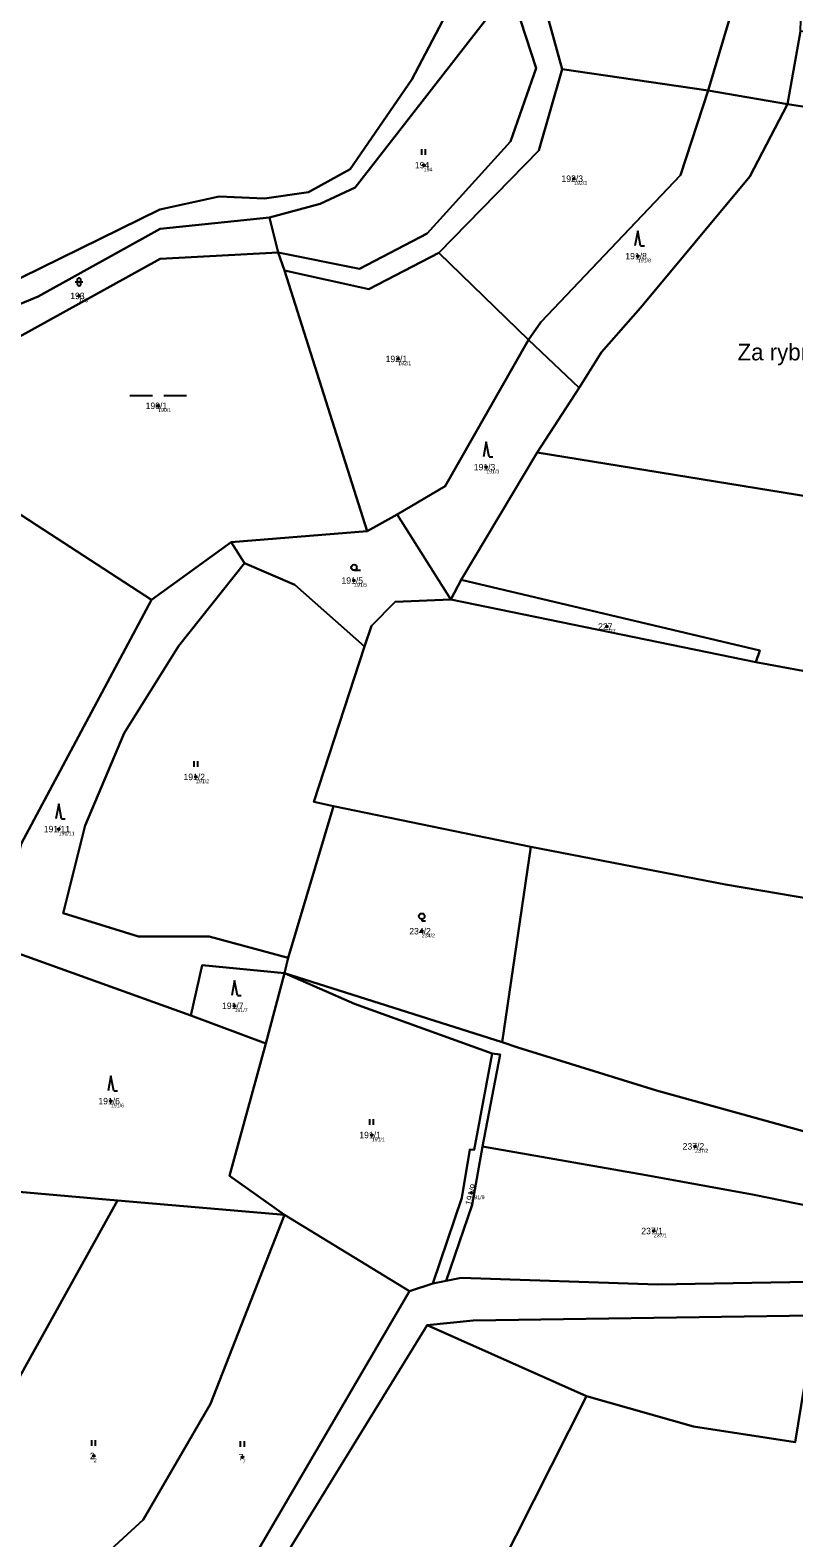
# Model space of a CAD drawing. Extents: x -700238 to -698499, y -1070626 to -1068006.
# Drawn here: x -699551.1 to -699349.4, y -1069308.9 to -1068910.8 of the extents above; entities that cross this region are included whole.
import ezdxf

# ---------------------------------------------------------------- set-up
doc = ezdxf.new("R2010")
doc.units = 0
for name, color, linetype in [('Definiční body', 7, 'Continuous'), ('Hranice parcel', 7, 'Continuous'), ('Parcelní čísla', 7, 'Continuous'), ('Polygon parcely', 7, 'Continuous'), ('Pop  PČ popisy', 7, 'Continuous'), ('Značky kultur', 7, 'Continuous')]:
    doc.layers.add(name, color=color, linetype=linetype)

msp = doc.modelspace()

# ---------------------------------------------------------------- linework, layer by layer
at = {"layer": 'Definiční body'}
for centre in [(-699447.19, -1068946.45994), (-699407.51, -1068950.04994), (-699390.65, -1068970.49994), (-699538.2, -1068980.99994), (-699453.95, -1068997.62994), (-699517.33, -1069009.99994), (-699430.67, -1069026.20994), (-699465.6, -1069056.13994), (-699398.8, -1069068.26994), (-699507.33, -1069107.99994), (-699543.58, -1069121.75994), (-699447.7, -1069148.72994), (-699497.15, -1069168.42994), (-699529.8, -1069193.58994), (-699460.9, -1069202.53994), (-699375.51, -1069205.52994), (-699434.58, -1069217.82994), (-699386.43, -1069227.87994), (-699534.32, -1069287.27994), (-699495.02, -1069287.60994)]:
    msp.add_circle(centre, 0.25, dxfattribs=at)
at = {"layer": 'Hranice parcel'}
for p, q in [((-699351.16, -1068930.36), (-699347.73, -1068911.07)), ((-699410.61, -1068921.12), (-699372.07, -1068926.78)), ((-699372.07, -1068926.78), (-699351.16, -1068930.36)), ((-699485.61, -1068969.54), (-699487.89, -1068960.32)), ((-699483.97, -1068974.32), (-699485.61, -1068969.54)), ((-699419.52, -1068992.6), (-699443.23, -1068969.64)), ((-699462.08, -1069043.15), (-699483.97, -1068974.32)), ((-699406.14, -1069005.3), (-699419.52, -1068992.6)), ((-699417.2, -1069022.3), (-699406.14, -1069005.3)), ((-699592.96, -1069013.28), (-699519.08, -1069061.26)), ((-699437.26, -1069055.94), (-699417.2, -1069022.3)), ((-699454.2, -1069038.72), (-699462.08, -1069043.15)), ((-699454.2, -1069038.72), (-699440.07, -1069061.15)), ((-699498.04, -1069045.98), (-699462.08, -1069043.15)), ((-699519.08, -1069061.26), (-699498.04, -1069045.98)), ((-699498.04, -1069045.98), (-699494.54, -1069051.56)), ((-699440.07, -1069061.15), (-699437.26, -1069055.94)), ((-699440.07, -1069061.15), (-699359.49, -1069077.72)), ((-699483, -1069155.79), (-699471.05, -1069115.73)), ((-699418.86, -1069126.42), (-699471.05, -1069115.73)), ((-699426.51, -1069178.06), (-699418.86, -1069126.42)), ((-699508.7, -1069170.95), (-699559.91, -1069152.61)), ((-699483.97, -1069159.81), (-699483, -1069155.79)), ((-699483.97, -1069159.81), (-699488.87, -1069178.36)), ((-699483.97, -1069159.81), (-699426.51, -1069178.06)), ((-699488.87, -1069178.36), (-699508.7, -1069170.95)), ((-699587.68, -1069327.01), (-699528.02, -1069219.82)), ((-699528.02, -1069219.82), (-699562.21, -1069216.85)), ((-699483.92, -1069223.65), (-699528.02, -1069219.82)), ((-699483.92, -1069223.65), (-699450.98, -1069243.75)), ((-699450.98, -1069243.75), (-699444.8, -1069241.78)), ((-699444.8, -1069241.78), (-699441.27, -1069241.07)), ((-699446.26, -1069252.77), (-699404.18, -1069271.48))]:
    msp.add_line(p, q, dxfattribs=at)
for points in [[(-699564.08, -1068981.34), (-699516.89, -1068958.22), (-699501.19, -1068954.74), (-699489.25, -1068955.25), (-699477.59, -1068953.57), (-699466.57, -1068947.54), (-699450.3, -1068923.87), (-699434.9, -1068894.43), (-699437.02, -1068860.08), (-699421.12, -1068856.29), (-699417.46, -1068845.03), (-699436.71, -1068810.63), (-699444.09, -1068780.91)], [(-699359.83, -1068799.14), (-699376.05, -1068822.41), (-699385.01, -1068858.02), (-699387.23, -1068860.71), (-699420.63, -1068873.89), (-699416.74, -1068899.02), (-699410.61, -1068921.12)], [(-699359.15, -1068805.09), (-699354.24, -1068844.09), (-699360.66, -1068888.29), (-699372.07, -1068926.78)], [(-699487.89, -1068960.32), (-699474.54, -1068956.68), (-699465.32, -1068952.35), (-699424.37, -1068899.73)], [(-699485.61, -1068969.54), (-699464.16, -1068973.83), (-699446.31, -1068964.48), (-699424.28, -1068940.23), (-699417.45, -1068920.9), (-699424.37, -1068899.73)], [(-699443.23, -1068969.64), (-699416.81, -1068942.61), (-699410.61, -1068921.12)], [(-699372.07, -1068926.78), (-699379.36, -1068949.16), (-699416.22, -1068987.89), (-699419.52, -1068992.6)], [(-699406.14, -1069005.3), (-699400.27, -1068995.84), (-699389.97, -1068984.13), (-699361.06, -1068949.46), (-699351.16, -1068930.36)], [(-699351.16, -1068930.36), (-699289.3, -1068939.86), (-699205.87, -1068953.7), (-699151.24, -1068965.73)], [(-699592.96, -1069013.28), (-699563.08, -1068986.99), (-699548.97, -1068981.12), (-699516.76, -1068963.3), (-699487.89, -1068960.32)], [(-699485.61, -1068969.54), (-699516.76, -1068971.2), (-699592.96, -1069013.28)], [(-699443.23, -1068969.64), (-699461.68, -1068979.22), (-699483.97, -1068974.32)], [(-699419.52, -1068992.6), (-699441.49, -1069031.25), (-699454.2, -1069038.72)], [(-699417.2, -1069022.3), (-699305.17, -1069040.57), (-699141, -1069067.64)], [(-699494.54, -1069051.56), (-699511.98, -1069073.49), (-699526.32, -1069096.4), (-699536.59, -1069120.81), (-699542.37, -1069143.93), (-699522.47, -1069150.14), (-699503.85, -1069150.14), (-699483, -1069155.79)], [(-699462.85, -1069073.58), (-699481.21, -1069057.31), (-699494.54, -1069051.56)], [(-699437.26, -1069055.94), (-699358.41, -1069074.6), (-699359.49, -1069077.72)], [(-699559.91, -1069152.61), (-699553.48, -1069125.69), (-699519.08, -1069061.26)], [(-699462.85, -1069073.58), (-699460.96, -1069068.06), (-699454.75, -1069061.77), (-699440.07, -1069061.15)], [(-699471.05, -1069115.73), (-699476.22, -1069114.61), (-699462.85, -1069073.58)], [(-699359.49, -1069077.72), (-699263.94, -1069095.27), (-699158.68, -1069116.94)], [(-699312.53, -1069145.7), (-699367.51, -1069136.37), (-699418.86, -1069126.42)], [(-699483.97, -1069159.81), (-699505.71, -1069157.69), (-699508.7, -1069170.95)], [(-699429.12, -1069181.03), (-699465.44, -1069167.89), (-699483.97, -1069159.81)], [(-699488.87, -1069178.36), (-699498.47, -1069213.35), (-699483.92, -1069223.65)], [(-699426.51, -1069178.06), (-699422.37, -1069179.4), (-699385.7, -1069190.83), (-699335.21, -1069204.79), (-699272.03, -1069218.19), (-699203.52, -1069238.89)], [(-699444.8, -1069241.78), (-699437.09, -1069219.09), (-699434.99, -1069206.36), (-699433.83, -1069206.43), (-699429.12, -1069181.03)], [(-699431.7, -1069205.56), (-699427.03, -1069181.28), (-699429.12, -1069181.03)], [(-699441.27, -1069241.07), (-699434.39, -1069220.93), (-699431.7, -1069205.56)], [(-699251.91, -1069240.63), (-699271.35, -1069236.43), (-699359.91, -1069218.33), (-699388.41, -1069213.11), (-699431.7, -1069205.56)], [(-699542.59, -1069323.72), (-699521.31, -1069304.15), (-699503.49, -1069273.51), (-699483.92, -1069223.65)], [(-699251.91, -1069240.63), (-699305.65, -1069240.58), (-699385.46, -1069242.05), (-699437.3, -1069240.27), (-699441.27, -1069241.07)], [(-699450.98, -1069243.75), (-699496.25, -1069321.32), (-699508.63, -1069345.04)], [(-699446.26, -1069252.77), (-699434.1, -1069251.54), (-699285, -1069249.35), (-699250.63, -1069249.65), (-699192.61, -1069258.25), (-699160.52, -1069275.07), (-699087.02, -1069319.88), (-699046.76, -1069345.16)], [(-699531.19, -1069433.85), (-699533.77, -1069424.15), (-699492.9, -1069328.63), (-699446.26, -1069252.77)], [(-699404.18, -1069271.48), (-699450.57, -1069363.34), (-699496.32, -1069453.92)], [(-699404.18, -1069271.48), (-699375.96, -1069279.46), (-699349.08, -1069283.63), (-699346.75, -1069269.14), (-699261.17, -1069282.59)]]:
    msp.add_lwpolyline(points, dxfattribs=at)
at = {"layer": 'Polygon parcely'}
for points in [[(-699536.5, -1068849.9), (-699549.19, -1068864.03), (-699580.35, -1068895.36), (-699603.8, -1068919.93), (-699588.42, -1068936.57), (-699577.66, -1068955.53), (-699570.69, -1068974.98), (-699564.08, -1068981.34), (-699516.89, -1068958.22), (-699501.19, -1068954.74), (-699489.25, -1068955.25), (-699477.59, -1068953.57), (-699466.57, -1068947.54), (-699450.3, -1068923.87), (-699434.9, -1068894.43), (-699437.02, -1068860.08), (-699421.12, -1068856.29), (-699417.46, -1068845.03), (-699436.71, -1068810.63), (-699444.09, -1068780.91), (-699467.03, -1068777.07), (-699469.58, -1068780.23), (-699489.21, -1068798.95)], [(-699385.01, -1068858.02), (-699387.23, -1068860.71), (-699420.63, -1068873.89), (-699416.74, -1068899.02), (-699410.61, -1068921.12), (-699372.07, -1068926.78), (-699360.66, -1068888.29), (-699354.24, -1068844.09), (-699359.15, -1068805.09), (-699359.83, -1068799.14), (-699376.05, -1068822.41)], [(-699340.34, -1068849.53), (-699346.21, -1068814.3), (-699359.15, -1068805.09), (-699354.24, -1068844.09), (-699360.66, -1068888.29), (-699372.07, -1068926.78), (-699351.16, -1068930.36), (-699347.73, -1068911.07), (-699347.13, -1068893.81), (-699345.65, -1068879.11), (-699343.95, -1068864.6)], [(-699464.16, -1068973.83), (-699446.31, -1068964.48), (-699424.28, -1068940.23), (-699417.45, -1068920.9), (-699424.37, -1068899.73), (-699465.32, -1068952.35), (-699474.54, -1068956.68), (-699487.89, -1068960.32), (-699485.61, -1068969.54)], [(-699289.3, -1068939.86), (-699205.87, -1068953.7), (-699151.24, -1068965.73), (-699146.33, -1068948.42), (-699222.42, -1068932.84), (-699287.21, -1068920.71), (-699347.73, -1068911.07), (-699351.16, -1068930.36)], [(-699372.07, -1068926.78), (-699410.61, -1068921.12), (-699416.81, -1068942.61), (-699443.23, -1068969.64), (-699419.52, -1068992.6), (-699416.22, -1068987.89), (-699379.36, -1068949.16)], [(-699419.52, -1068992.6), (-699406.14, -1069005.3), (-699400.27, -1068995.84), (-699389.97, -1068984.13), (-699361.06, -1068949.46), (-699351.16, -1068930.36), (-699372.07, -1068926.78), (-699379.36, -1068949.16), (-699416.22, -1068987.89)], [(-699417.2, -1069022.3), (-699305.17, -1069040.57), (-699141, -1069067.64), (-699128.02, -1069029.95), (-699119.24, -1068998.27), (-699156.76, -1068984.27), (-699151.24, -1068965.73), (-699205.87, -1068953.7), (-699289.3, -1068939.86), (-699351.16, -1068930.36), (-699361.06, -1068949.46), (-699389.97, -1068984.13), (-699400.27, -1068995.84), (-699406.14, -1069005.3)], [(-699485.61, -1068969.54), (-699487.89, -1068960.32), (-699516.76, -1068963.3), (-699548.97, -1068981.12), (-699563.08, -1068986.99), (-699592.96, -1069013.28), (-699516.76, -1068971.2)], [(-699485.61, -1068969.54), (-699516.76, -1068971.2), (-699592.96, -1069013.28), (-699519.08, -1069061.26), (-699498.04, -1069045.98), (-699462.08, -1069043.15), (-699483.97, -1068974.32)], [(-699443.23, -1068969.64), (-699461.68, -1068979.22), (-699483.97, -1068974.32), (-699462.08, -1069043.15), (-699454.2, -1069038.72), (-699441.49, -1069031.25), (-699419.52, -1068992.6)], [(-699441.49, -1069031.25), (-699454.2, -1069038.72), (-699440.07, -1069061.15), (-699437.26, -1069055.94), (-699417.2, -1069022.3), (-699406.14, -1069005.3), (-699419.52, -1068992.6)], [(-699359.49, -1069077.72), (-699263.94, -1069095.27), (-699158.68, -1069116.94), (-699141, -1069067.64), (-699305.17, -1069040.57), (-699417.2, -1069022.3), (-699437.26, -1069055.94), (-699358.41, -1069074.6)], [(-699498.04, -1069045.98), (-699494.54, -1069051.56), (-699481.21, -1069057.31), (-699462.85, -1069073.58), (-699460.96, -1069068.06), (-699454.75, -1069061.77), (-699440.07, -1069061.15), (-699454.2, -1069038.72), (-699462.08, -1069043.15)], [(-699483, -1069155.79), (-699503.85, -1069150.14), (-699522.47, -1069150.14), (-699542.37, -1069143.93), (-699536.59, -1069120.81), (-699526.32, -1069096.4), (-699511.98, -1069073.49), (-699494.54, -1069051.56), (-699498.04, -1069045.98), (-699519.08, -1069061.26), (-699553.48, -1069125.69), (-699559.91, -1069152.61), (-699508.7, -1069170.95), (-699505.71, -1069157.69), (-699483.97, -1069159.81)], [(-699542.37, -1069143.93), (-699522.47, -1069150.14), (-699503.85, -1069150.14), (-699483, -1069155.79), (-699471.05, -1069115.73), (-699476.22, -1069114.61), (-699462.85, -1069073.58), (-699481.21, -1069057.31), (-699494.54, -1069051.56), (-699511.98, -1069073.49), (-699526.32, -1069096.4), (-699536.59, -1069120.81)], [(-699359.49, -1069077.72), (-699358.41, -1069074.6), (-699437.26, -1069055.94), (-699440.07, -1069061.15)], [(-699158.68, -1069116.94), (-699263.94, -1069095.27), (-699359.49, -1069077.72), (-699440.07, -1069061.15), (-699454.75, -1069061.77), (-699460.96, -1069068.06), (-699462.85, -1069073.58), (-699476.22, -1069114.61), (-699471.05, -1069115.73), (-699418.86, -1069126.42), (-699367.51, -1069136.37), (-699312.53, -1069145.7), (-699242.35, -1069157.62), (-699178.15, -1069171.96)], [(-699418.86, -1069126.42), (-699471.05, -1069115.73), (-699483, -1069155.79), (-699483.97, -1069159.81), (-699426.51, -1069178.06)], [(-699185.21, -1069193.37), (-699316.81, -1069170.25), (-699312.53, -1069145.7), (-699367.51, -1069136.37), (-699418.86, -1069126.42), (-699426.51, -1069178.06), (-699422.37, -1069179.4), (-699385.7, -1069190.83), (-699335.21, -1069204.79), (-699272.03, -1069218.19), (-699203.52, -1069238.89), (-699193.77, -1069221.63)], [(-699559.91, -1069152.61), (-699562.21, -1069163.02), (-699562.21, -1069216.85), (-699528.02, -1069219.82), (-699483.92, -1069223.65), (-699498.47, -1069213.35), (-699488.87, -1069178.36), (-699508.7, -1069170.95)], [(-699505.71, -1069157.69), (-699508.7, -1069170.95), (-699488.87, -1069178.36), (-699483.97, -1069159.81)], [(-699444.8, -1069241.78), (-699437.09, -1069219.09), (-699434.99, -1069206.36), (-699433.83, -1069206.43), (-699429.12, -1069181.03), (-699465.44, -1069167.89), (-699483.97, -1069159.81), (-699488.87, -1069178.36), (-699498.47, -1069213.35), (-699483.92, -1069223.65), (-699450.98, -1069243.75)], [(-699203.52, -1069238.89), (-699272.03, -1069218.19), (-699335.21, -1069204.79), (-699385.7, -1069190.83), (-699422.37, -1069179.4), (-699426.51, -1069178.06), (-699483.97, -1069159.81), (-699465.44, -1069167.89), (-699429.12, -1069181.03), (-699427.03, -1069181.28), (-699431.7, -1069205.56), (-699388.41, -1069213.11), (-699359.91, -1069218.33), (-699271.35, -1069236.43), (-699251.91, -1069240.63), (-699220.08, -1069243.89)], [(-699429.12, -1069181.03), (-699433.83, -1069206.43), (-699434.99, -1069206.36), (-699437.09, -1069219.09), (-699444.8, -1069241.78), (-699441.27, -1069241.07), (-699434.39, -1069220.93), (-699431.7, -1069205.56), (-699427.03, -1069181.28)], [(-699359.91, -1069218.33), (-699388.41, -1069213.11), (-699431.7, -1069205.56), (-699434.39, -1069220.93), (-699441.27, -1069241.07), (-699437.3, -1069240.27), (-699385.46, -1069242.05), (-699305.65, -1069240.58), (-699251.91, -1069240.63), (-699271.35, -1069236.43)], [(-699577.87, -1069270.4), (-699597.79, -1069295.76), (-699635.7, -1069314.53), (-699633.91, -1069318.53), (-699629.15, -1069339.39), (-699625.79, -1069337.73), (-699597.35, -1069324.34), (-699587.68, -1069327.01), (-699528.02, -1069219.82), (-699562.21, -1069216.85)], [(-699521.31, -1069304.15), (-699503.49, -1069273.51), (-699483.92, -1069223.65), (-699528.02, -1069219.82), (-699587.68, -1069327.01), (-699582.28, -1069333.31), (-699579.17, -1069336.66), (-699577.45, -1069335.03), (-699569.21, -1069342.95), (-699564.69, -1069347.54), (-699542.59, -1069323.72)], [(-699542.59, -1069323.72), (-699508.63, -1069345.04), (-699496.25, -1069321.32), (-699450.98, -1069243.75), (-699483.92, -1069223.65), (-699503.49, -1069273.51), (-699521.31, -1069304.15)], [(-699375.96, -1069279.46), (-699349.08, -1069283.63), (-699346.75, -1069269.14), (-699261.17, -1069282.59), (-699196.26, -1069295.61), (-699155.39, -1069305.92), (-699104.83, -1069325.44), (-699046.76, -1069345.16), (-699087.02, -1069319.88), (-699160.52, -1069275.07), (-699192.61, -1069258.25), (-699250.63, -1069249.65), (-699285, -1069249.35), (-699434.1, -1069251.54), (-699446.26, -1069252.77), (-699404.18, -1069271.48)], [(-699531.19, -1069433.85), (-699517.94, -1069445.76), (-699496.32, -1069453.92), (-699450.57, -1069363.34), (-699404.18, -1069271.48), (-699446.26, -1069252.77), (-699492.9, -1069328.63), (-699533.77, -1069424.15)], [(-699450.57, -1069363.34), (-699496.32, -1069453.92), (-699455.92, -1069465.49), (-699428.14, -1069479.87), (-699405.11, -1069494.19), (-699389.85, -1069504.17), (-699341.47, -1069520.5), (-699310.39, -1069530.09), (-699298.17, -1069477.84), (-699286.12, -1069407.64), (-699261.17, -1069282.59), (-699346.75, -1069269.14), (-699349.08, -1069283.63), (-699375.96, -1069279.46), (-699404.18, -1069271.48)]]:
    msp.add_lwpolyline(points, close=True, dxfattribs=at)
for points in [[(-699434.9, -1068894.43), (-699450.3, -1068923.87), (-699466.57, -1068947.54), (-699477.59, -1068953.57), (-699489.25, -1068955.25), (-699501.19, -1068954.74), (-699516.89, -1068958.22), (-699564.08, -1068981.34), (-699574.12, -1068987.34), (-699592.01, -1069003.42), (-699610.88, -1069016.29), (-699601.58, -1069015.24), (-699592.96, -1069013.28), (-699563.08, -1068986.99), (-699548.97, -1068981.12), (-699516.76, -1068963.3), (-699487.89, -1068960.32), (-699474.54, -1068956.68), (-699465.32, -1068952.35), (-699424.37, -1068899.73)], [(-699424.37, -1068899.73), (-699417.45, -1068920.9), (-699424.28, -1068940.23), (-699446.31, -1068964.48), (-699464.16, -1068973.83), (-699485.61, -1068969.54), (-699483.97, -1068974.32), (-699461.68, -1068979.22), (-699443.23, -1068969.64), (-699416.81, -1068942.61), (-699410.61, -1068921.12), (-699416.74, -1068899.02)], [(-699553.48, -1069125.69), (-699519.08, -1069061.26), (-699592.96, -1069013.28)], [(-699094.6, -1069307.55), (-699163.41, -1069264), (-699188.36, -1069250.3), (-699200.68, -1069246.54), (-699220.08, -1069243.89), (-699251.91, -1069240.63), (-699305.65, -1069240.58), (-699385.46, -1069242.05), (-699437.3, -1069240.27), (-699441.27, -1069241.07), (-699444.8, -1069241.78), (-699450.98, -1069243.75), (-699496.25, -1069321.32)], [(-699492.9, -1069328.63), (-699446.26, -1069252.77), (-699434.1, -1069251.54), (-699285, -1069249.35), (-699250.63, -1069249.65), (-699192.61, -1069258.25), (-699160.52, -1069275.07), (-699087.02, -1069319.88)]]:
    msp.add_lwpolyline(points, dxfattribs=at)
at = {"layer": 'Značky kultur'}
for p, q in [((-699447.701, -1068943.76), (-699447.701, -1068942.26)), ((-699446.7, -1068943.76), (-699446.7, -1068942.26)), ((-699390.65, -1068963.8), (-699391.4, -1068967.8)), ((-699389.9, -1068967.8), (-699390.65, -1068963.8)), ((-699389.9, -1068967.8), (-699388.904, -1068967.8)), ((-699539.201, -1068977.301), (-699537.199, -1068977.301)), ((-699538.701, -1068976.801), (-699538.701, -1068977.802)), ((-699537.699, -1068977.802), (-699537.699, -1068976.801)), ((-699524.819, -1069007.3), (-699518.819, -1069007.3)), ((-699515.819, -1069007.3), (-699509.819, -1069007.3)), ((-699430.67, -1069019.51), (-699431.42, -1069023.51)), ((-699429.92, -1069023.51), (-699430.67, -1069019.51)), ((-699429.92, -1069023.51), (-699428.924, -1069023.51)), ((-699465.593, -1069053.44), (-699463.843, -1069053.44)), ((-699507.841, -1069105.3), (-699507.841, -1069103.8)), ((-699506.84, -1069105.3), (-699506.84, -1069103.8)), ((-699543.58, -1069115.06), (-699544.33, -1069119.06)), ((-699542.83, -1069119.06), (-699543.58, -1069115.06)), ((-699542.83, -1069119.06), (-699541.834, -1069119.06)), ((-699447.7, -1069145.532), (-699447.7, -1069146.03)), ((-699447.7, -1069146.03), (-699446.699, -1069146.03)), ((-699497.15, -1069161.73), (-699497.9, -1069165.73)), ((-699496.4, -1069165.73), (-699497.15, -1069161.73)), ((-699496.4, -1069165.73), (-699495.404, -1069165.73)), ((-699529.8, -1069186.89), (-699530.55, -1069190.89)), ((-699529.05, -1069190.89), (-699529.8, -1069186.89)), ((-699529.05, -1069190.89), (-699528.054, -1069190.89)), ((-699461.411, -1069199.84), (-699461.411, -1069198.34)), ((-699460.41, -1069199.84), (-699460.41, -1069198.34)), ((-699534.831, -1069284.58), (-699534.831, -1069283.08)), ((-699533.83, -1069284.58), (-699533.83, -1069283.08)), ((-699495.531, -1069284.91), (-699495.531, -1069283.41)), ((-699494.53, -1069284.91), (-699494.53, -1069283.41))]:
    msp.add_line(p, q, dxfattribs=at)
for centre in [(-699465.59286, -1069052.68981), (-699447.69929, -1069144.7809)]:
    msp.add_circle(centre, 0.75, dxfattribs=at)
for centre, start, end in [((-699538.2, -1068976.8009), 0, 180), ((-699538.2, -1068977.8009), 180, 359.9878861)]:
    msp.add_arc(centre, 0.5, start, end, dxfattribs=at)

# ---------------------------------------------------------------- texts
at = {"layer": 'Definiční body'}
for s, height, p in [('194', 0.999996, (-699447.19, -1068948.116)), ('192/3', 0.999996, (-699407.51, -1068951.706)), ('191/8', 0.999996, (-699390.65, -1068972.156)), ('193', 0.999996, (-699538.2, -1068982.656)), ('192/1', 0.999996, (-699453.95, -1068999.286)), ('190/1', 0.999996, (-699517.33, -1069011.656)), ('191/3', 0.999996, (-699430.67, -1069027.866)), ('191/5', 0.999996, (-699465.6, -1069057.796)), ('227', 0.999996, (-699398.8, -1069069.926)), ('191/2', 0.999996, (-699507.33, -1069109.656)), ('191/11', 0.999996, (-699543.58, -1069123.416)), ('234/2', 0.999996, (-699447.7, -1069150.386)), ('191/7', 0.999996, (-699497.15, -1069170.086)), ('191/6', 0.999996, (-699529.8, -1069195.246)), ('191/1', 0.999996, (-699460.9, -1069204.196)), ('237/2', 0.999996, (-699375.51, -1069207.186)), ('191/9', 0.999996, (-699434.58, -1069219.486)), ('237/1', 0.999996, (-699386.43, -1069229.536)), ('2', 1, (-699534.32, -1069288.936)), ('7', 1, (-699495.02, -1069289.266))]:
    msp.add_text(s, height=height, dxfattribs=at).set_placement(p)
at = {"layer": 'Parcelní čísla'}
for s, height, p in [('194', 1.699998, (-699449.515, -1068947.31)), ('192/3', 1.699998, (-699410.808, -1068950.9)), ('191/8', 1.699998, (-699393.948, -1068971.35)), ('193', 1.699998, (-699540.525, -1068981.85)), ('192/1', 1.699998, (-699457.248, -1068998.479)), ('190/1', 1.699998, (-699520.628, -1069010.85)), ('191/3', 1.699998, (-699433.968, -1069027.06)), ('191/5', 1.699998, (-699468.898, -1069056.989)), ('227', 1.699998, (-699401.125, -1069069.12)), ('191/2', 1.699998, (-699510.628, -1069108.85)), ('191/11', 1.699998, (-699547.527, -1069122.61)), ('234/2', 1.699998, (-699450.998, -1069149.58)), ('191/7', 1.699998, (-699500.448, -1069169.279)), ('191/6', 1.699998, (-699533.098, -1069194.44)), ('191/1', 1.699998, (-699464.198, -1069203.39)), ('237/2', 1.699998, (-699378.808, -1069206.38)), ('237/1', 1.699998, (-699389.728, -1069228.729)), ('2', 1.7, (-699535.346, -1069288.13)), ('7', 1.7, (-699496.046, -1069288.46))]:
    msp.add_text(s, height=height, dxfattribs=at).set_placement(p)
msp.add_text('191/9', height=1.699998, rotation=74, dxfattribs=at).set_placement((-699434.672, -1069221.235))
at = {"layer": 'Pop  PČ popisy'}
msp.add_text('Za rybníkem', height=4.399998, dxfattribs=at).set_placement((-699364.319, -1068998.02))

doc.saveas('drawing.dxf')
